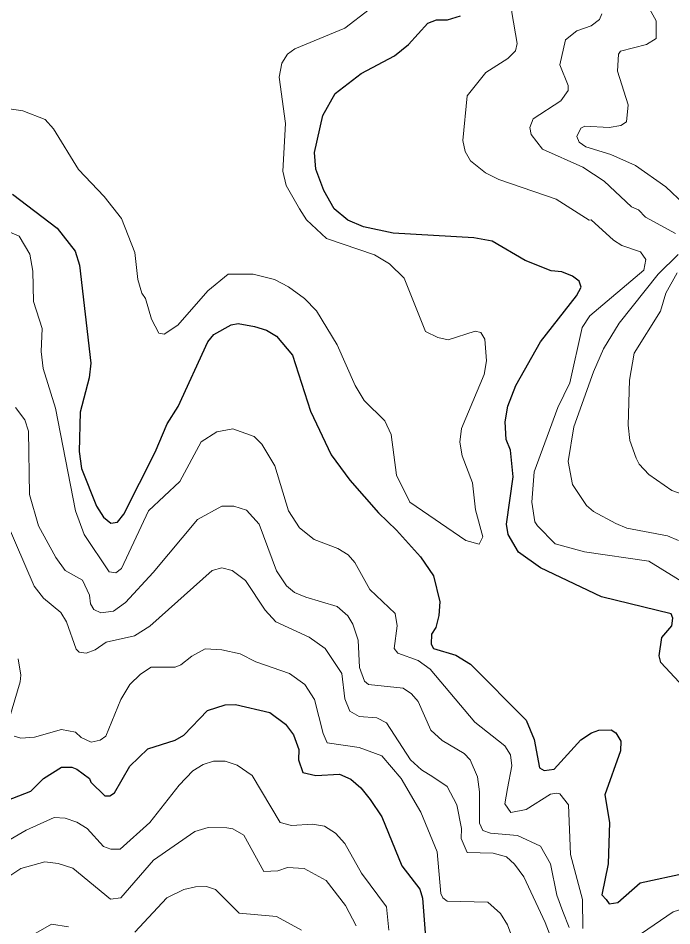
# Model space of a CAD drawing. Extents: x 294.2 to 320.3, y 7482.7 to 7510.7.
# Drawn here: x 314.745 to 315.73, y 7494.046 to 7495.414 of the extents above; entities that cross this region are included whole.
import ezdxf

# ---------------------------------------------------------------- set-up
doc = ezdxf.new("R2010")
doc.units = 0
doc.header["$LTSCALE"] = 0.032
doc.layers.add('1', color=7, linetype='Continuous', lineweight=25)
doc.layers.add('2', color=7, linetype='Continuous', lineweight=13)

msp = doc.modelspace()

# ---------------------------------------------------------------- linework, layer by layer
at = {"layer": '1'}
for points in [[(315.7411, 7494.4128), (315.7136, 7494.4427), (315.7112, 7494.4529), (315.7152, 7494.4805), (315.7301, 7494.4978), (315.7317, 7494.5096), (315.7293, 7494.5159), (315.6242, 7494.5418), (315.5322, 7494.5852), (315.499, 7494.6088), (315.4837, 7494.6357), (315.4811, 7494.651), (315.4913, 7494.7225), (315.4869, 7494.7627), (315.4805, 7494.7787), (315.4792, 7494.8055), (315.483, 7494.8291), (315.4951, 7494.8604), (315.5321, 7494.9261), (315.5866, 7494.9953), (315.5937, 7495.0087), (315.5905, 7495.0173), (315.5807, 7495.0252), (315.5642, 7495.0315), (315.5484, 7495.0331), (315.5091, 7495.0488), (315.4592, 7495.0779), (315.4317, 7495.0826), (315.3102, 7495.0897), (315.2654, 7495.0992), (315.2418, 7495.1094), (315.2213, 7495.1267), (315.206, 7495.1542), (315.1935, 7495.1865), (315.1919, 7495.2116), (315.2045, 7495.2675), (315.2228, 7495.3005), (315.2621, 7495.3304), (315.312, 7495.3571), (315.3333, 7495.3744), (315.3624, 7495.4066), (315.3757, 7495.4113), (315.3922, 7495.4113), (315.4119, 7495.4176)], [(314.7367, 7495.1485), (314.8037, 7495.0975), (314.8313, 7495.0629), (314.8376, 7495.0417), (314.8546, 7494.8938), (314.8523, 7494.8718), (314.8385, 7494.8199), (314.8369, 7494.761), (314.8408, 7494.735), (314.8631, 7494.6784), (314.8739, 7494.6619), (314.8848, 7494.6529), (314.895, 7494.6542), (314.9045, 7494.6663), (314.9518, 7494.7596), (314.9697, 7494.8023), (314.9863, 7494.8285), (315.031, 7494.9262), (315.0399, 7494.937), (315.0661, 7494.9517), (315.0769, 7494.9536), (315.1012, 7494.9493), (315.1193, 7494.9438), (315.1342, 7494.9344), (315.1586, 7494.9061), (315.1859, 7494.8217)], [(315.1859, 7494.8217), (315.2168, 7494.7557), (315.2449, 7494.7174), (315.2879, 7494.6684), (315.3155, 7494.6424), (315.3512, 7494.6019), (315.371, 7494.5732)], [(315.371, 7494.5732), (315.3807, 7494.5339), (315.3791, 7494.5135), (315.3744, 7494.4954), (315.3681, 7494.4852), (315.3673, 7494.4702), (315.3712, 7494.4639), (315.4045, 7494.4537), (315.4268, 7494.4403), (315.5105, 7494.356), (315.5226, 7494.3267), (315.5309, 7494.2839), (315.5379, 7494.28), (315.5526, 7494.2819), (315.5932, 7494.3259), (315.609, 7494.3369), (315.6203, 7494.3407), (315.6388, 7494.3413), (315.6459, 7494.3368), (315.6535, 7494.3241), (315.6529, 7494.3094), (315.6293, 7494.243), (315.6362, 7494.2015), (315.6344, 7494.139), (315.6245, 7494.0927), (315.631, 7494.0854), (315.6357, 7494.0791), (315.649, 7494.0807), (315.6823, 7494.1106), (315.7524, 7494.1258)], [(314.9946, 7494.333), (315.0303, 7494.3701), (315.0572, 7494.379), (315.0725, 7494.3796), (315.1242, 7494.3675), (315.1478, 7494.3497), (315.16, 7494.3337)], [(314.7283, 7494.2347), (314.7641, 7494.2488), (314.7832, 7494.2679), (314.8107, 7494.2851), (314.826, 7494.2851), (314.8337, 7494.282), (314.8528, 7494.2679), (314.8547, 7494.2621), (314.8759, 7494.2417), (314.8835, 7494.2417), (314.8905, 7494.2462), (314.9135, 7494.2864), (314.9403, 7494.3126), (314.9818, 7494.3254), (314.9946, 7494.333)], [(315.16, 7494.3337), (315.1683, 7494.3113), (315.1676, 7494.296), (315.174, 7494.2768), (315.1938, 7494.2724), (315.2296, 7494.2743), (315.2462, 7494.2666), (315.2615, 7494.2539), (315.2755, 7494.236), (315.2934, 7494.2098), (315.3234, 7494.1364), (315.3503, 7494.1012), (315.3542, 7494.0872), (315.3586, 7494.0351)]]:
    msp.add_lwpolyline(points, dxfattribs=at)
at = {"layer": '2'}
for points in [[(315.7678, 7495.587), (315.7186, 7495.5525), (315.6791, 7495.5366), (315.6624, 7495.5257), (315.6548, 7495.504), (315.7065, 7495.4101), (315.7065, 7495.3833), (315.6918, 7495.3744), (315.6529, 7495.3642), (315.6497, 7495.3597), (315.6484, 7495.3342), (315.6644, 7495.2831), (315.6618, 7495.2575), (315.6535, 7495.2524), (315.6356, 7495.2493), (315.5992, 7495.2511), (315.5929, 7495.248), (315.5871, 7495.2358), (315.5903, 7495.2269), (315.6005, 7495.2199), (315.6382, 7495.2084), (315.6752, 7495.1918), (315.7212, 7495.1599), (315.7486, 7495.1337)], [(315.4498, 7495.3323), (315.483, 7495.3533), (315.4945, 7495.3648), (315.4971, 7495.3757), (315.4888, 7495.4223), (315.4907, 7495.4357), (315.4952, 7495.4427)], [(315.2743, 7495.4268), (315.2372, 7495.3987), (315.1619, 7495.368), (315.151, 7495.3597), (315.1427, 7495.3463), (315.1383, 7495.3252), (315.1478, 7495.255), (315.144, 7495.1835), (315.1491, 7495.1618), (315.1689, 7495.1266), (315.1797, 7495.11), (315.2098, 7495.082), (315.2819, 7495.057), (315.3049, 7495.0437), (315.3266, 7495.0219), (315.3592, 7494.9415), (315.3777, 7494.9326), (315.393, 7494.9293), (315.4339, 7494.9421), (315.4422, 7494.9402), (315.4486, 7494.93), (315.4511, 7494.8975), (315.4473, 7494.877), (315.4134, 7494.7953), (315.4109, 7494.7749), (315.4141, 7494.7544), (315.43, 7494.7136), (315.4345, 7494.6727), (315.4453, 7494.6319), (315.4396, 7494.621), (315.4198, 7494.6267), (315.3355, 7494.6842), (315.3151, 7494.7251), (315.3074, 7494.7864), (315.2979, 7494.8068), (315.2666, 7494.8374), (315.2532, 7494.8604), (315.2257, 7494.9217), (315.1945, 7494.9728), (315.1765, 7494.9913), (315.1523, 7495.0092), (315.1312, 7495.02), (315.0993, 7495.0283), (315.0616, 7495.0283), (315.031, 7495.0028), (314.9856, 7494.9511), (314.9652, 7494.9377), (314.9569, 7494.9389), (314.946, 7494.96), (314.9371, 7494.9913), (314.9314, 7494.9996), (314.9256, 7495.0201)], [(315.7355, 7495.0893), (315.6907, 7495.1141), (315.6798, 7495.1253), (315.6694, 7495.1297), (315.6281, 7495.1681), (315.596, 7495.1892), (315.5354, 7495.2167), (315.5181, 7495.2384), (315.5162, 7495.2492), (315.5213, 7495.262), (315.5629, 7495.2895), (315.5737, 7495.3048), (315.5737, 7495.3125), (315.5616, 7495.3437), (315.5698, 7495.3814), (315.5871, 7495.3948), (315.6088, 7495.4025), (315.621, 7495.4121), (315.6248, 7495.4204)], [(315.7531, 7494.5597), (315.6956, 7494.5955), (315.5986, 7494.6095), (315.5545, 7494.6216), (315.5277, 7494.6485), (315.5239, 7494.6548), (315.5194, 7494.6842), (315.5226, 7494.7302), (315.5584, 7494.8272), (315.5763, 7494.8643), (315.5949, 7494.9476), (315.6064, 7494.9655), (315.688, 7495.0343), (315.6909, 7495.0504), (315.6828, 7495.0615), (315.6547, 7495.0715), (315.6421, 7495.0793), (315.6088, 7495.11), (315.6056, 7495.1094), (315.5558, 7495.1413), (315.4696, 7495.1707), (315.4492, 7495.1809), (315.4268, 7495.1988), (315.4185, 7495.2128), (315.4154, 7495.2295), (315.4217, 7495.2971), (315.4498, 7495.3323)], [(314.7858, 7495.2614), (314.752, 7495.2741), (314.7009, 7495.2818)], [(314.9256, 7495.0201), (314.9212, 7495.0609), (314.9008, 7495.112), (314.8746, 7495.1452), (314.8362, 7495.1861), (314.7986, 7495.2474), (314.7858, 7495.2614)], [(314.7328, 7495.0915), (314.7469, 7495.0852), (314.7628, 7495.0584), (314.7673, 7495.0328), (314.7685, 7494.9869), (314.7813, 7494.946), (314.78, 7494.9115), (314.7826, 7494.886), (314.8012, 7494.826), (314.8318, 7494.6714), (314.8446, 7494.6357), (314.8822, 7494.5795), (314.8925, 7494.5776), (314.9007, 7494.5846), (314.9416, 7494.6714), (314.9889, 7494.7155), (315.0208, 7494.7755), (315.0444, 7494.7902), (315.0687, 7494.7947), (315.1006, 7494.7832), (315.1121, 7494.7716), (315.1319, 7494.7391), (315.1523, 7494.6714)], [(315.7404, 7494.6267), (315.7238, 7494.6338), (315.6625, 7494.6453), (315.6459, 7494.6523), (315.612, 7494.6701), (315.6018, 7494.6791), (315.5807, 7494.711), (315.5737, 7494.7455), (315.5826, 7494.7979), (315.612, 7494.8808), (315.6273, 7494.9153), (315.6509, 7494.9543), (315.7096, 7495.0281), (315.7395, 7495.0576)], [(315.7384, 7495.0303), (315.7212, 7494.9996), (315.7129, 7494.9721), (315.6733, 7494.909), (315.6663, 7494.8681), (315.6644, 7494.8004), (315.6669, 7494.7774), (315.6765, 7494.7506), (315.681, 7494.7416), (315.6956, 7494.7263), (315.7301, 7494.7021), (315.8246, 7494.6682)], [(314.7411, 7494.8272), (314.7552, 7494.8087), (314.7609, 7494.7915), (314.7622, 7494.6957), (314.7756, 7494.6485), (314.8018, 7494.6012), (314.8158, 7494.5814), (314.842, 7494.5667), (314.8528, 7494.5444), (314.8541, 7494.531), (314.8592, 7494.5227), (314.8695, 7494.5176), (314.8886, 7494.5201), (314.9071, 7494.5329), (314.9486, 7494.5782), (315.0156, 7494.658), (315.0521, 7494.6785), (315.07, 7494.6785), (315.0891, 7494.6721), (315.1082, 7494.651), (315.1344, 7494.5808), (315.1497, 7494.5584), (315.1617, 7494.5482), (315.1785, 7494.5412), (315.2257, 7494.5271), (315.2417, 7494.5131), (315.2494, 7494.5003), (315.2576, 7494.4761), (315.2596, 7494.4352), (315.2672, 7494.4147), (315.273, 7494.4096), (315.3253, 7494.4039), (315.3381, 7494.3956), (315.3477, 7494.3841), (315.3668, 7494.3407), (315.384, 7494.3253), (315.4173, 7494.3056), (315.4262, 7494.296), (315.4371, 7494.2705), (315.4402, 7494.2475), (315.4402, 7494.2003), (315.4454, 7494.1894), (315.4569, 7494.1856), (315.4977, 7494.1817), (315.5322, 7494.1657), (315.5475, 7494.139), (315.5571, 7494.0917), (315.566, 7494.0674), (315.5756, 7494.0432)], [(315.1523, 7494.6714), (315.1689, 7494.6459), (315.1913, 7494.628), (315.227, 7494.6146), (315.2423, 7494.605), (315.2526, 7494.5935), (315.2749, 7494.5527)], [(315.0521, 7494.5852), (315.0374, 7494.5814), (314.9435, 7494.4977), (314.9206, 7494.4831), (314.8777, 7494.4735), (314.8611, 7494.462), (314.8478, 7494.4569), (314.8369, 7494.4582), (314.8324, 7494.4626), (314.8178, 7494.5042), (314.8094, 7494.5182), (314.7832, 7494.5399), (314.7692, 7494.5578), (314.7271, 7494.6555)], [(315.2078, 7494.4639), (315.1836, 7494.4811), (315.1332, 7494.5041), (315.1175, 7494.5217), (315.0878, 7494.5661), (315.0674, 7494.5814), (315.0521, 7494.5852)], [(315.2749, 7494.5527), (315.3132, 7494.5163), (315.3164, 7494.4978), (315.3119, 7494.4639), (315.3174, 7494.4569), (315.3479, 7494.4458), (315.3662, 7494.4326), (315.4332, 7494.3528), (315.4785, 7494.3171), (315.4869, 7494.3037), (315.4888, 7494.2871), (315.4824, 7494.2526), (315.4785, 7494.2296), (315.4875, 7494.2168), (315.5105, 7494.2213), (315.5475, 7494.2443), (315.5565, 7494.2456), (315.5615, 7494.2449), (315.5743, 7494.2283), (315.5775, 7494.153), (315.5954, 7494.0853), (315.596, 7494.0419)], [(314.9454, 7494.4358), (314.9818, 7494.4358), (314.9901, 7494.439), (315.0067, 7494.4524), (315.0271, 7494.4633), (315.0521, 7494.462), (315.0795, 7494.4556)], [(315.0795, 7494.4556), (315.1032, 7494.4435), (315.1542, 7494.4262), (315.1772, 7494.4096), (315.1919, 7494.3867), (315.2047, 7494.3356), (315.211, 7494.3215), (315.2589, 7494.3145), (315.2934, 7494.3018), (315.3221, 7494.2679), (315.3521, 7494.2169), (315.3764, 7494.1575), (315.3822, 7494.0943), (315.3853, 7494.0878), (315.3917, 7494.0827), (315.453, 7494.0815), (315.4722, 7494.0642), (315.4824, 7494.047), (315.5022, 7493.9947)], [(315.559, 7493.9998), (315.5392, 7494.0508), (315.5073, 7494.1198), (315.4933, 7494.1389), (315.4811, 7494.1498), (315.4607, 7494.1555), (315.4217, 7494.1562), (315.4128, 7494.1773), (315.4134, 7494.1926), (315.4064, 7494.2283), (315.3917, 7494.2558), (315.37, 7494.2705), (315.3528, 7494.2807), (315.3362, 7494.296), (315.3004, 7494.3515), (315.2858, 7494.3592), (315.2589, 7494.3611), (315.2449, 7494.3694), (315.2372, 7494.388), (315.2328, 7494.4263), (315.2078, 7494.4639)], [(314.745, 7494.448), (314.7494, 7494.4237), (314.7481, 7494.4135), (314.7322, 7494.3592)], [(314.7392, 7494.3318), (314.7494, 7494.3286), (314.7699, 7494.3299), (314.8107, 7494.3419), (314.8318, 7494.3375), (314.8401, 7494.3298), (314.8554, 7494.3228), (314.8688, 7494.3254), (314.8771, 7494.3317), (314.9001, 7494.3867), (314.9135, 7494.4096), (314.9295, 7494.425), (314.9454, 7494.4358)], [(314.7271, 7494.1721), (314.7571, 7494.19), (314.7992, 7494.2091), (314.8158, 7494.2079), (314.8337, 7494.2022), (314.849, 7494.1925), (314.8739, 7494.1651), (314.8848, 7494.1613), (314.8988, 7494.1613), (314.9435, 7494.2015), (314.9876, 7494.2577), (315.0086, 7494.2794), (315.024, 7494.289), (315.0393, 7494.2941), (315.0572, 7494.2941), (315.0751, 7494.2877), (315.098, 7494.2724), (315.1401, 7494.2015), (315.1568, 7494.1971), (315.1887, 7494.1989), (315.2066, 7494.1958), (315.2232, 7494.1855), (315.2372, 7494.1696), (315.2627, 7494.1249), (315.3004, 7494.0744), (315.3036, 7494.0394)], [(315.0316, 7494.1938), (315.0112, 7494.1881), (314.9492, 7494.1447), (314.9001, 7494.0878), (314.8841, 7494.086), (314.8273, 7494.1325), (314.8056, 7494.1396), (314.7852, 7494.1421), (314.7494, 7494.1319), (314.7296, 7494.1192)], [(315.151, 7494.1338), (315.1364, 7494.1287), (315.1153, 7494.1274), (315.0853, 7494.1823), (315.0687, 7494.1919), (315.0597, 7494.1932), (315.0316, 7494.1938)], [(315.2544, 7494.0457), (315.2385, 7494.0764), (315.2091, 7494.114), (315.1759, 7494.1319), (315.151, 7494.1338)], [(314.9212, 7494.0362), (314.9691, 7494.0878), (314.9946, 7494.1006), (315.0125, 7494.1044), (315.0291, 7494.1051), (315.0425, 7494.1006), (315.0782, 7494.0649), (315.1344, 7494.0598), (315.1721, 7494.0393)], [(315.6842, 7494.0342), (315.732, 7494.0668), (315.7531, 7494.0732), (315.7761, 7494.0757), (315.8004, 7494.0719), (315.8176, 7494.0649), (315.8687, 7494.0081)], [(314.7648, 7494.0304), (314.7954, 7494.0482), (314.821, 7494.0444)]]:
    msp.add_lwpolyline(points, dxfattribs=at)

doc.saveas('drawing.dxf')
